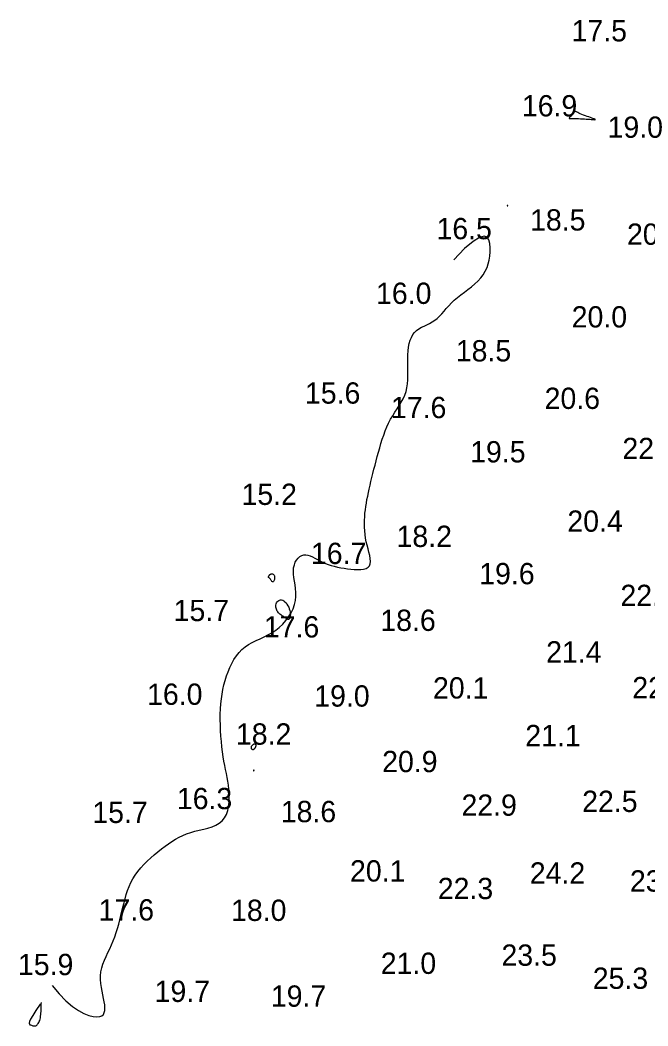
# Model space of a CAD drawing. Extents: x 3040093 to 3056816, y 408076 to 509144.
# Drawn here: x 3044295.7 to 3044443.1, y 433198.4 to 433434.6 of the extents above; entities that cross this region are included whole.
import ezdxf

# ---------------------------------------------------------------- set-up
doc = ezdxf.new("R2010")
doc.units = 0
doc.layers.add('V-CHAN-CONT-EL17', color=7, linetype='Continuous')
doc.layers.add('V-TOPO-SOUN-0610', color=7, linetype='Continuous')

msp = doc.modelspace()

# ---------------------------------------------------------------- linework, layer by layer
at = {"layer": 'V-CHAN-CONT-EL17'}
for points in [[(3044430.77, 433411.18), (3044430.77, 433411.19), (3044430.77, 433411.19), (3044430.76, 433411.2), (3044430.76, 433411.2), (3044430.76, 433411.21), (3044430.75, 433411.21), (3044430.75, 433411.22), (3044430.75, 433411.22), (3044430.75, 433411.23), (3044430.75, 433411.23), (3044430.74, 433411.23), (3044430.74, 433411.23), (3044430.74, 433411.24), (3044430.74, 433411.24), (3044430.74, 433411.25), (3044430.73, 433411.26), (3044430.72, 433411.27), (3044430.69, 433411.28), (3044430.64, 433411.31), (3044430.55, 433411.35), (3044430.41, 433411.4), (3044430.22, 433411.47), (3044429.97, 433411.56), (3044429.65, 433411.68), (3044429.29, 433411.81), (3044428.88, 433411.96), (3044428.46, 433412.11), (3044428.04, 433412.27), (3044427.63, 433412.42), (3044427.26, 433412.57), (3044426.94, 433412.71), (3044426.69, 433412.83), (3044426.5, 433412.93), (3044426.35, 433413.01), (3044426.23, 433413.06), (3044426.14, 433413.08), (3044426.05, 433413.07), (3044425.96, 433413.03), (3044425.86, 433412.95), (3044425.73, 433412.83), (3044425.58, 433412.67), (3044425.42, 433412.5), (3044425.26, 433412.32), (3044425.1, 433412.13), (3044424.95, 433411.95), (3044424.83, 433411.79), (3044424.74, 433411.65), (3044424.68, 433411.55), (3044424.66, 433411.49), (3044424.67, 433411.45), (3044424.7, 433411.43), (3044424.75, 433411.42), (3044424.82, 433411.43), (3044424.91, 433411.45), (3044425, 433411.46), (3044425.1, 433411.48), (3044425.21, 433411.48), (3044425.34, 433411.49), (3044425.49, 433411.48), (3044425.68, 433411.48), (3044425.9, 433411.47), (3044426.18, 433411.46), (3044426.5, 433411.44), (3044426.88, 433411.42), (3044427.31, 433411.39), (3044427.76, 433411.37), (3044428.22, 433411.34), (3044428.68, 433411.31), (3044429.11, 433411.28), (3044429.5, 433411.26), (3044429.84, 433411.24), (3044430.11, 433411.22), (3044430.32, 433411.21), (3044430.47, 433411.19), (3044430.58, 433411.19), (3044430.65, 433411.18), (3044430.69, 433411.17), (3044430.71, 433411.17), (3044430.72, 433411.17), (3044430.73, 433411.17), (3044430.74, 433411.17), (3044430.75, 433411.17), (3044430.75, 433411.17), (3044430.76, 433411.17), (3044430.76, 433411.17), (3044430.77, 433411.18), (3044430.77, 433411.18)], [(3044410.18, 433390.91), (3044410.19, 433390.91), (3044410.2, 433390.92), (3044410.2, 433390.92), (3044410.21, 433390.93), (3044410.21, 433390.94), (3044410.21, 433390.94), (3044410.21, 433390.95), (3044410.22, 433390.96), (3044410.22, 433390.96), (3044410.22, 433390.97), (3044410.22, 433390.97), (3044410.22, 433390.98), (3044410.22, 433390.98), (3044410.22, 433390.99), (3044410.22, 433390.99), (3044410.22, 433390.99), (3044410.22, 433391), (3044410.21, 433391), (3044410.21, 433391.01), (3044410.21, 433391.01), (3044410.2, 433391.02), (3044410.2, 433391.02), (3044410.2, 433391.03), (3044410.19, 433391.03), (3044410.19, 433391.03), (3044410.18, 433391.04), (3044410.18, 433391.04), (3044410.17, 433391.04), (3044410.17, 433391.04), (3044410.16, 433391.04), (3044410.15, 433391.04), (3044410.14, 433391.03), (3044410.13, 433391.03), (3044410.12, 433391.02), (3044410.11, 433391.01), (3044410.1, 433390.99), (3044410.09, 433390.98), (3044410.09, 433390.97), (3044410.09, 433390.96), (3044410.09, 433390.95), (3044410.1, 433390.94), (3044410.11, 433390.93), (3044410.12, 433390.92), (3044410.14, 433390.92), (3044410.15, 433390.91), (3044410.16, 433390.91), (3044410.17, 433390.91)], [(3044354.21, 433304.13), (3044354.25, 433304.2), (3044354.3, 433304.26), (3044354.36, 433304.33), (3044354.42, 433304.38), (3044354.49, 433304.43), (3044354.57, 433304.47), (3044354.66, 433304.5), (3044354.77, 433304.52), (3044354.88, 433304.51), (3044354.99, 433304.49), (3044355.1, 433304.45), (3044355.2, 433304.38), (3044355.29, 433304.29), (3044355.37, 433304.17), (3044355.42, 433304.02), (3044355.45, 433303.84), (3044355.46, 433303.64), (3044355.44, 433303.43), (3044355.4, 433303.22), (3044355.35, 433303.03), (3044355.29, 433302.86), (3044355.21, 433302.74), (3044355.13, 433302.66), (3044355.04, 433302.64), (3044354.94, 433302.67), (3044354.85, 433302.75), (3044354.75, 433302.85), (3044354.65, 433302.98), (3044354.56, 433303.11), (3044354.47, 433303.23), (3044354.39, 433303.35), (3044354.31, 433303.44), (3044354.24, 433303.51), (3044354.18, 433303.57), (3044354.13, 433303.61), (3044354.08, 433303.64), (3044354.05, 433303.66), (3044354.02, 433303.68), (3044354.01, 433303.71), (3044354, 433303.74), (3044354.01, 433303.77), (3044354.02, 433303.81), (3044354.04, 433303.85), (3044354.06, 433303.9), (3044354.1, 433303.95), (3044354.13, 433304.01), (3044354.17, 433304.07)], [(3044356.24, 433295.57), (3044356.1, 433295.77), (3044355.98, 433295.98), (3044355.88, 433296.21), (3044355.81, 433296.45), (3044355.76, 433296.69), (3044355.75, 433296.94), (3044355.77, 433297.19), (3044355.84, 433297.44), (3044355.94, 433297.68), (3044356.08, 433297.91), (3044356.24, 433298.1), (3044356.43, 433298.26), (3044356.64, 433298.37), (3044356.88, 433298.42), (3044357.12, 433298.4), (3044357.38, 433298.31), (3044357.63, 433298.16), (3044357.89, 433297.94), (3044358.14, 433297.68), (3044358.37, 433297.37), (3044358.58, 433297.04), (3044358.77, 433296.68), (3044358.92, 433296.31), (3044359.03, 433295.93), (3044359.11, 433295.56), (3044359.15, 433295.2), (3044359.16, 433294.87), (3044359.14, 433294.57), (3044359.1, 433294.3), (3044359.03, 433294.09), (3044358.95, 433293.93), (3044358.84, 433293.84), (3044358.73, 433293.8), (3044358.6, 433293.81), (3044358.46, 433293.86), (3044358.3, 433293.95), (3044358.14, 433294.05), (3044357.97, 433294.17), (3044357.8, 433294.3), (3044357.62, 433294.42), (3044357.44, 433294.54), (3044357.26, 433294.66), (3044357.08, 433294.78), (3044356.9, 433294.92), (3044356.72, 433295.06), (3044356.55, 433295.21), (3044356.39, 433295.38)], [(3044350.07, 433263.38), (3044350.13, 433263.34), (3044350.2, 433263.32), (3044350.27, 433263.3), (3044350.34, 433263.29), (3044350.41, 433263.29), (3044350.48, 433263.3), (3044350.55, 433263.33), (3044350.62, 433263.36), (3044350.68, 433263.4), (3044350.74, 433263.44), (3044350.79, 433263.5), (3044350.84, 433263.55), (3044350.89, 433263.62), (3044350.93, 433263.69), (3044350.97, 433263.76), (3044351, 433263.83), (3044351.04, 433263.9), (3044351.06, 433263.98), (3044351.08, 433264.05), (3044351.1, 433264.12), (3044351.1, 433264.19), (3044351.1, 433264.26), (3044351.1, 433264.32), (3044351.08, 433264.38), (3044351.05, 433264.43), (3044351.01, 433264.47), (3044350.97, 433264.51), (3044350.91, 433264.53), (3044350.85, 433264.55), (3044350.78, 433264.55), (3044350.7, 433264.54), (3044350.61, 433264.51), (3044350.52, 433264.47), (3044350.43, 433264.42), (3044350.34, 433264.36), (3044350.25, 433264.29), (3044350.17, 433264.22), (3044350.1, 433264.13), (3044350.04, 433264.05), (3044349.99, 433263.96), (3044349.96, 433263.87), (3044349.94, 433263.79), (3044349.93, 433263.7), (3044349.94, 433263.62), (3044349.96, 433263.55), (3044349.98, 433263.48), (3044350.02, 433263.43)], [(3044350.5, 433258.35), (3044350.49, 433258.34), (3044350.49, 433258.33), (3044350.49, 433258.32), (3044350.49, 433258.31), (3044350.49, 433258.3), (3044350.49, 433258.3), (3044350.5, 433258.29), (3044350.5, 433258.28), (3044350.52, 433258.28), (3044350.53, 433258.28), (3044350.54, 433258.28), (3044350.55, 433258.28), (3044350.57, 433258.28), (3044350.58, 433258.28), (3044350.59, 433258.28), (3044350.6, 433258.29), (3044350.61, 433258.29), (3044350.62, 433258.3), (3044350.63, 433258.3), (3044350.63, 433258.31), (3044350.64, 433258.31), (3044350.65, 433258.32), (3044350.65, 433258.33), (3044350.66, 433258.33), (3044350.66, 433258.34), (3044350.67, 433258.35), (3044350.67, 433258.35), (3044350.67, 433258.36), (3044350.68, 433258.36), (3044350.68, 433258.37), (3044350.68, 433258.37), (3044350.67, 433258.37), (3044350.67, 433258.38), (3044350.67, 433258.38), (3044350.66, 433258.38), (3044350.65, 433258.38), (3044350.65, 433258.38), (3044350.64, 433258.38), (3044350.63, 433258.38), (3044350.62, 433258.38), (3044350.62, 433258.38), (3044350.61, 433258.39), (3044350.6, 433258.39), (3044350.6, 433258.39), (3044350.59, 433258.39), (3044350.58, 433258.39), (3044350.57, 433258.39), (3044350.56, 433258.39), (3044350.55, 433258.39), (3044350.54, 433258.38), (3044350.53, 433258.38), (3044350.53, 433258.38), (3044350.52, 433258.37), (3044350.51, 433258.36), (3044350.5, 433258.36)]]:
    msp.add_lwpolyline(points, close=True, dxfattribs=at)
for points in [[(3044303.18, 433207.85), (3044304.85, 433205.85), (3044306.45, 433204.23), (3044307.97, 433202.94), (3044309.38, 433201.96), (3044310.68, 433201.25), (3044311.85, 433200.79), (3044312.86, 433200.53), (3044313.71, 433200.45), (3044314.38, 433200.52), (3044314.88, 433200.71), (3044315.24, 433201.03), (3044315.46, 433201.46), (3044315.58, 433201.98), (3044315.6, 433202.59), (3044315.55, 433203.27), (3044315.44, 433204.01), (3044315.29, 433204.8), (3044315.12, 433205.63), (3044314.94, 433206.49), (3044314.79, 433207.39), (3044314.66, 433208.29), (3044314.59, 433209.22), (3044314.59, 433210.14), (3044314.68, 433211.06), (3044314.86, 433211.97), (3044315.14, 433212.87), (3044315.48, 433213.76), (3044315.87, 433214.66), (3044316.3, 433215.56), (3044316.74, 433216.47), (3044317.17, 433217.39), (3044317.58, 433218.33), (3044317.95, 433219.28), (3044318.28, 433220.26), (3044318.59, 433221.24), (3044318.87, 433222.24), (3044319.12, 433223.24), (3044319.37, 433224.25), (3044319.61, 433225.26), (3044319.85, 433226.25), (3044320.09, 433227.24), (3044320.34, 433228.22), (3044320.62, 433229.19), (3044320.93, 433230.14), (3044321.29, 433231.08), (3044321.69, 433232), (3044322.16, 433232.9), (3044322.7, 433233.78), (3044323.32, 433234.64), (3044324.01, 433235.47), (3044324.76, 433236.28), (3044325.55, 433237.06), (3044326.37, 433237.82), (3044327.21, 433238.54), (3044328.06, 433239.23), (3044328.9, 433239.9), (3044329.73, 433240.53), (3044330.55, 433241.12), (3044331.36, 433241.67), (3044332.19, 433242.19), (3044333.03, 433242.66), (3044333.9, 433243.08), (3044334.8, 433243.46), (3044335.75, 433243.79), (3044336.75, 433244.06), (3044337.77, 433244.31), (3044338.8, 433244.56), (3044339.81, 433244.82), (3044340.77, 433245.12), (3044341.67, 433245.49), (3044342.47, 433245.94), (3044343.16, 433246.51), (3044343.71, 433247.2), (3044344.13, 433248.01), (3044344.44, 433248.91), (3044344.65, 433249.87), (3044344.77, 433250.87), (3044344.81, 433251.9), (3044344.79, 433252.92), (3044344.72, 433253.92), (3044344.61, 433254.88), (3044344.48, 433255.8), (3044344.31, 433256.71), (3044344.14, 433257.61), (3044343.95, 433258.54), (3044343.76, 433259.49), (3044343.57, 433260.49), (3044343.39, 433261.55), (3044343.22, 433262.68), (3044343.08, 433263.88), (3044342.95, 433265.13), (3044342.85, 433266.41), (3044342.77, 433267.71), (3044342.72, 433269.01), (3044342.7, 433270.3), (3044342.71, 433271.57), (3044342.76, 433272.8), (3044342.84, 433273.99), (3044342.96, 433275.15), (3044343.12, 433276.28), (3044343.31, 433277.38), (3044343.55, 433278.45), (3044343.83, 433279.5), (3044344.16, 433280.53), (3044344.52, 433281.54), (3044344.94, 433282.52), (3044345.4, 433283.47), (3044345.91, 433284.38), (3044346.48, 433285.23), (3044347.11, 433286.02), (3044347.79, 433286.73), (3044348.54, 433287.37), (3044349.35, 433287.92), (3044350.22, 433288.41), (3044351.12, 433288.85), (3044352.04, 433289.27), (3044352.98, 433289.7), (3044353.91, 433290.16), (3044354.83, 433290.67), (3044355.73, 433291.26), (3044356.57, 433291.94), (3044357.37, 433292.7), (3044358.1, 433293.54), (3044358.75, 433294.43), (3044359.32, 433295.36), (3044359.79, 433296.32), (3044360.14, 433297.3), (3044360.37, 433298.27), (3044360.47, 433299.23), (3044360.47, 433300.16), (3044360.39, 433301.08), (3044360.27, 433301.97), (3044360.12, 433302.83), (3044359.99, 433303.66), (3044359.9, 433304.46), (3044359.87, 433305.22), (3044359.94, 433305.94), (3044360.1, 433306.61), (3044360.33, 433307.22), (3044360.64, 433307.75), (3044361, 433308.21), (3044361.4, 433308.57), (3044361.85, 433308.82), (3044362.31, 433308.97), (3044362.8, 433308.99), (3044363.3, 433308.9), (3044363.83, 433308.73), (3044364.37, 433308.49), (3044364.93, 433308.21), (3044365.51, 433307.89), (3044366.11, 433307.57), (3044366.74, 433307.26), (3044367.39, 433306.97), (3044368.07, 433306.72), (3044368.77, 433306.48), (3044369.48, 433306.28), (3044370.23, 433306.1), (3044370.99, 433305.94), (3044371.77, 433305.81), (3044372.56, 433305.69), (3044373.38, 433305.6), (3044374.19, 433305.53), (3044374.97, 433305.5), (3044375.71, 433305.53), (3044376.38, 433305.62), (3044376.95, 433305.79), (3044377.42, 433306.05), (3044377.75, 433306.41), (3044377.94, 433306.88), (3044377.99, 433307.44), (3044377.94, 433308.09), (3044377.81, 433308.8), (3044377.62, 433309.57), (3044377.41, 433310.38), (3044377.19, 433311.22), (3044376.98, 433312.07), (3044376.82, 433312.92), (3044376.7, 433313.77), (3044376.62, 433314.61), (3044376.58, 433315.45), (3044376.56, 433316.28), (3044376.58, 433317.11), (3044376.62, 433317.93), (3044376.69, 433318.74), (3044376.78, 433319.54), (3044376.89, 433320.34), (3044377.02, 433321.14), (3044377.16, 433321.95), (3044377.33, 433322.76), (3044377.5, 433323.59), (3044377.69, 433324.44), (3044377.89, 433325.32), (3044378.1, 433326.22), (3044378.33, 433327.15), (3044378.56, 433328.11), (3044378.8, 433329.08), (3044379.05, 433330.07), (3044379.31, 433331.07), (3044379.58, 433332.08), (3044379.86, 433333.09), (3044380.15, 433334.11), (3044380.44, 433335.12), (3044380.76, 433336.12), (3044381.09, 433337.11), (3044381.45, 433338.08), (3044381.83, 433339.03), (3044382.25, 433339.94), (3044382.71, 433340.82), (3044383.2, 433341.66), (3044383.71, 433342.47), (3044384.23, 433343.27), (3044384.74, 433344.05), (3044385.23, 433344.84), (3044385.67, 433345.63), (3044386.04, 433346.46), (3044386.35, 433347.31), (3044386.56, 433348.21), (3044386.69, 433349.14), (3044386.76, 433350.1), (3044386.78, 433351.09), (3044386.77, 433352.08), (3044386.75, 433353.07), (3044386.73, 433354.06), (3044386.73, 433355.03), (3044386.75, 433355.98), (3044386.82, 433356.89), (3044386.93, 433357.77), (3044387.09, 433358.59), (3044387.3, 433359.36), (3044387.58, 433360.06), (3044387.92, 433360.69), (3044388.33, 433361.23), (3044388.82, 433361.69), (3044389.36, 433362.08), (3044389.96, 433362.42), (3044390.58, 433362.72), (3044391.23, 433363.02), (3044391.87, 433363.33), (3044392.5, 433363.67), (3044393.11, 433364.06), (3044393.67, 433364.52), (3044394.21, 433365.03), (3044394.73, 433365.6), (3044395.26, 433366.2), (3044395.8, 433366.83), (3044396.37, 433367.48), (3044396.98, 433368.13), (3044397.66, 433368.78), (3044398.4, 433369.41), (3044399.2, 433370.04), (3044400.03, 433370.66), (3044400.87, 433371.28), (3044401.7, 433371.92), (3044402.49, 433372.59), (3044403.23, 433373.28), (3044403.9, 433374), (3044404.48, 433374.77), (3044404.96, 433375.58), (3044405.36, 433376.43), (3044405.66, 433377.31), (3044405.89, 433378.22), (3044406.04, 433379.16), (3044406.11, 433380.12), (3044406.11, 433381.11), (3044406.02, 433382.09), (3044405.8, 433382.95), (3044405.37, 433383.57), (3044404.65, 433383.8), (3044403.58, 433383.52), (3044402.09, 433382.6), (3044400.1, 433380.9), (3044397.55, 433378.29)], [(3044300.42, 433203.45), (3044299.38, 433201.94), (3044298.64, 433200.79), (3044298.16, 433199.95), (3044297.9, 433199.36), (3044297.82, 433198.98), (3044297.86, 433198.76), (3044297.99, 433198.63), (3044298.16, 433198.56), (3044298.34, 433198.49), (3044298.51, 433198.44), (3044298.69, 433198.39), (3044298.86, 433198.36), (3044299.02, 433198.35), (3044299.19, 433198.36), (3044299.35, 433198.4), (3044299.5, 433198.48), (3044299.65, 433198.58), (3044299.8, 433198.73), (3044299.93, 433198.91), (3044300.06, 433199.12), (3044300.18, 433199.36), (3044300.28, 433199.64), (3044300.37, 433199.94), (3044300.44, 433200.27), (3044300.5, 433200.62), (3044300.54, 433201), (3044300.57, 433201.37), (3044300.6, 433201.75), (3044300.61, 433202.1), (3044300.61, 433202.44), (3044300.62, 433202.74), (3044300.62, 433202.99), (3044300.62, 433203.19), (3044300.63, 433203.34), (3044300.63, 433203.46), (3044300.64, 433203.55), (3044300.65, 433203.62), (3044300.66, 433203.69), (3044300.67, 433203.75), (3044300.68, 433203.83)]]:
    msp.add_lwpolyline(points, dxfattribs=at)

# ---------------------------------------------------------------- texts
at = {"layer": 'V-TOPO-SOUN-0610'}
for s, p in [('17.5 ', (3044425.22, 433429.56)), ('16.9 ', (3044413.54, 433411.94)), ('19.0 ', (3044433.68, 433406.92)), ('18.5 ', (3044415.47, 433385.14)), ('16.5 ', (3044393.49, 433383.1)), ('20.5 ', (3044438.24, 433381.79)), ('16.0 ', (3044379.29, 433367.91)), ('20.0 ', (3044425.25, 433362.37)), ('18.5 ', (3044398.02, 433354.4)), ('15.6 ', (3044362.59, 433344.49)), ('20.6 ', (3044418.89, 433343.24)), ('17.6 ', (3044382.8, 433341.08)), ('19.5 ', (3044401.4, 433330.68)), ('22.0 ', (3044437.16, 433331.46)), ('15.2 ', (3044347.69, 433320.7)), ('20.4 ', (3044424.23, 433314.4)), ('18.2 ', (3044384.11, 433310.83)), ('16.7 ', (3044364, 433306.82)), ('19.6 ', (3044403.53, 433302.07)), ('22.3 ', (3044436.7, 433296.95)), ('15.7 ', (3044331.75, 433293.41)), ('18.6 ', (3044380.3, 433291.11)), ('17.6 ', (3044352.94, 433289.57)), ('21.4 ', (3044419.25, 433283.69)), ('16.0 ', (3044325.51, 433273.75)), ('19.0 ', (3044364.78, 433273.33)), ('20.1 ', (3044392.67, 433275.23)), ('22.7 ', (3044439.49, 433275.3)), ('18.2 ', (3044346.38, 433264.4)), ('21.1 ', (3044414.36, 433264.04)), ('20.9 ', (3044380.73, 433257.94)), ('16.3 ', (3044332.5, 433249.25)), ('22.9 ', (3044399.36, 433247.7)), ('22.5 ', (3044427.71, 433248.59)), ('15.7 ', (3044312.65, 433246)), ('18.6 ', (3044356.91, 433246.19)), ('20.1 ', (3044373.18, 433232.25)), ('24.2 ', (3044415.41, 433231.76)), ('23.3 ', (3044438.93, 433229.89)), ('22.3 ', (3044393.79, 433228.12)), ('17.6 ', (3044314.13, 433223.1)), ('18.0 ', (3044345.23, 433223)), ('23.5 ', (3044408.75, 433212.47)), ('15.9 ', (3044295.17, 433210.27)), ('21.0 ', (3044380.4, 433210.56)), ('25.3 ', (3044430.2, 433207.05)), ('19.7 ', (3044327.28, 433203.97)), ('19.7 ', (3044354.58, 433202.85))]:
    msp.add_text(s, height=5, dxfattribs=at).set_placement(p)

doc.saveas('drawing.dxf')
